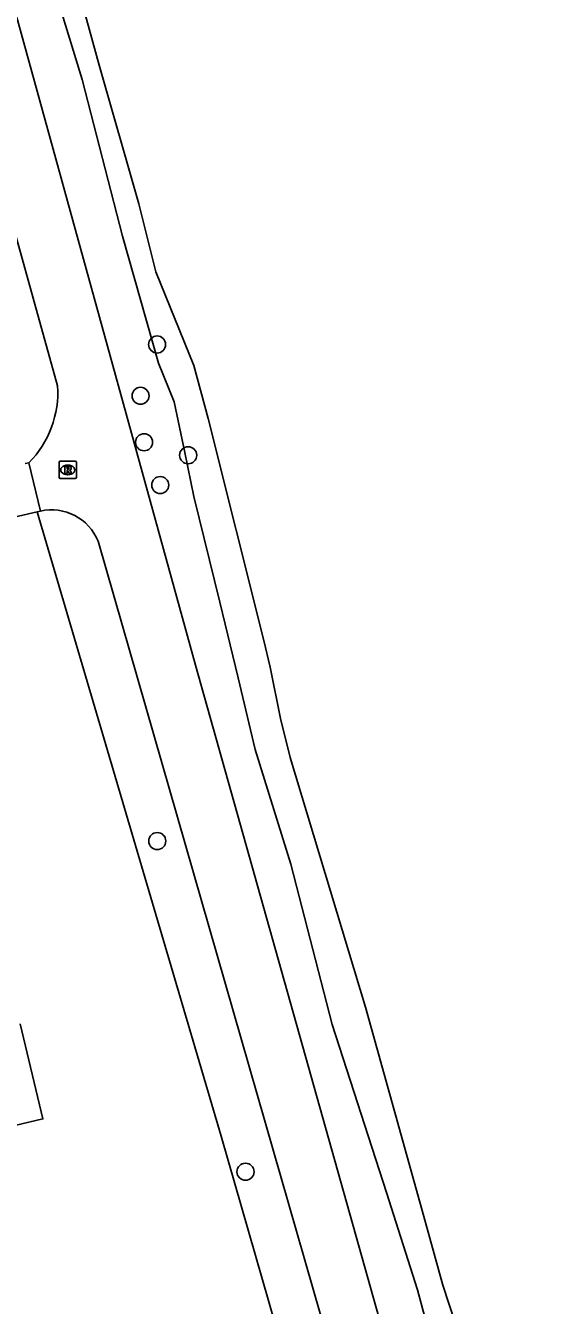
# Model space of a CAD drawing. Extents: x 158038 to 159242, y 380133 to 381214.
# Drawn here: x 159194.1 to 159224, y 380552.1 to 380625.6 of the extents above; entities that cross this region are included whole.
import ezdxf

# ---------------------------------------------------------------- set-up
doc = ezdxf.new("R2010")
doc.units = 0
for name, color, linetype in [('IMGEO_Boom', 7, 'Continuous'), ('IMGEO_Groenvoorziening', 7, 'Continuous'), ('IMGEO_Pand', 7, 'Continuous'), ('IMGEO_Rioolput', 7, 'Continuous'), ('IMGEO_Voetpad_halfverhard', 7, 'Continuous'), ('IMGEO_Voetpad_open', 7, 'Continuous'), ('IMGEO_Waterloop', 7, 'Continuous')]:
    doc.layers.add(name, color=color, linetype=linetype)

msp = doc.modelspace()

# ---------------------------------------------------------------- linework, layer by layer
at = {"layer": 'IMGEO_Boom'}
for centre in [(159201.639, 380607.292), (159200.686, 380604.346), (159200.889, 380601.677), (159203.424, 380600.93), (159201.818, 380599.223), (159201.649, 380578.781), (159206.718, 380559.794)]:
    msp.add_circle(centre, 0.489, dxfattribs=at)
at = {"layer": 'IMGEO_Groenvoorziening'}
for points in [[(159195.29, 380629.204), (159197.335, 380622.515), (159199.644, 380613.519), (159201.725, 380606.211), (159202.61, 380603.994), (159203.227, 380601.095), (159203.749, 380598.566), (159205.24, 380592.494), (159206.291, 380588.152), (159207.275, 380584.033), (159209.319, 380577.459), (159211.69, 380568.24), (159214.824, 380558.602), (159216.606, 380553.01), (159219.247, 380543.163)], [(159218.284, 380516.797), (159205.315, 380561.828), (159194.747, 380597.682)]]:
    msp.add_lwpolyline(points, dxfattribs=at)
at = {"layer": 'IMGEO_Pand'}
msp.add_lwpolyline([(159193.78, 380568.287), (159195.076, 380562.829), (159192.248, 380562.157), (159191.633, 380562.011), (159189.341, 380561.466)], dxfattribs=at)
at = {"layer": 'IMGEO_Rioolput'}
for p, q in [((159196.003, 380599.665), (159196.003, 380600.517)), ((159196.078, 380600.591), (159196.93, 380600.591)), ((159196.491, 380600.371), (159196.516, 380600.371)), ((159197.004, 380600.517), (159197.004, 380599.665)), ((159196.93, 380599.591), (159196.078, 380599.591)), ((159196.514, 380599.811), (159196.489, 380599.811))]:
    msp.add_line(p, q, dxfattribs=at)
for points in [[(159196.003, 380599.665), (159196.003, 380600.517)], [(159196.078, 380600.591), (159196.93, 380600.591)], [(159196.592, 380600.289), (159196.34, 380600.291), (159196.34, 380599.891)], [(159196.34, 380599.891), (159196.464, 380599.891), (159196.464, 380600.053), (159196.475, 380600.053)], [(159196.518, 380600.21), (159196.464, 380600.21), (159196.464, 380600.129)], [(159196.464, 380600.129), (159196.516, 380600.129)], [(159196.522, 380600.024), (159196.593, 380599.891), (159196.733, 380599.891), (159196.668, 380600.017)], [(159197.004, 380600.517), (159197.004, 380599.665)], [(159196.93, 380599.591), (159196.078, 380599.591)]]:
    msp.add_lwpolyline(points, dxfattribs=at)
for centre, radius, start, end in [((159196.08, 380600.515), 0.0765, 91.55205, 178.44795), ((159196.08, 380600.515), 0.0765, 91.55205, 178.44795), ((159196.474, 380600), 0.0533, 26.02933, 88.69889), ((159196.5, 380600.318), 0.19, 274.7715, 282.96867), ((159196.524, 380600.114), 0.0964, 77.00612, 93.18647), ((159196.538, 380600.171), 0.0378, 276.66336, 79.67722), ((159196.591, 380600.179), 0.109, 350.36119, 89.41601), ((159196.589, 380600.179), 0.112, 277.58423, 350.98172), ((159196.573, 380599.964), 0.108, 29.51342, 73.79051), ((159196.928, 380600.515), 0.0765, 1.55205, 88.44795), ((159196.928, 380600.515), 0.0765, 1.55205, 88.44795), ((159196.08, 380599.667), 0.0765, 181.55205, 268.44795), ((159196.08, 380599.667), 0.0765, 181.55205, 268.44795), ((159196.928, 380599.667), 0.0765, 271.55205, 358.44795), ((159196.928, 380599.667), 0.0765, 271.55205, 358.44795)]:
    msp.add_arc(centre, radius, start, end, dxfattribs=at)
for centre, major_axis, ratio, start_param, end_param in [((159196.49, 380600.091), (-0.387, 0.002), 0.722429, 4.712389, 7.853982), ((159196.515, 380600.091), (-0.39, 0.002), 0.717154, 1.570796, 4.712389)]:
    msp.add_ellipse(centre, major_axis=major_axis, ratio=ratio, start_param=start_param, end_param=end_param, dxfattribs=at)
at = {"layer": 'IMGEO_Voetpad_halfverhard'}
for points in [[(159223.951, 380517.412), (159203.836, 380588.877), (159188.606, 380644.069), (159169.12, 380712.154), (159168.149, 380714.164), (159167.037, 380717.683), (159166.743, 380721.433)], [(159182.573, 380653.673), (159187.697, 380634.459), (159195.918, 380604.924)], [(159198.249, 380595.997), (159221.077, 380516.631)]]:
    msp.add_lwpolyline(points, dxfattribs=at)
for centre, radius, start, end in [((159190.193, 380604.533), 5.738, 315.3731, 3.90721), ((159195.579, 380594.918), 2.88, 22.0104, 102.88398)]:
    msp.add_arc(centre, radius, start, end, dxfattribs=at)
at = {"layer": 'IMGEO_Voetpad_open'}
for points in [[(159194.277, 380600.502), (159194.067, 380600.452)], [(159194.937, 380597.725), (159194.277, 380600.502)], [(159194.747, 380597.682), (159194.937, 380597.725)], [(159194.747, 380597.682), (159188.298, 380596.197), (159181.632, 380594.662)]]:
    msp.add_lwpolyline(points, dxfattribs=at)
at = {"layer": 'IMGEO_Waterloop'}
msp.add_lwpolyline([(159193.874, 380639.495), (159198.313, 380623.338), (159200.589, 380615.363), (159201.571, 380611.467), (159203.754, 380606.089), (159204.573, 380603.045), (159207.771, 380590.304), (159208.135, 380588.763), (159208.731, 380585.816), (159209.278, 380583.569), (159213.612, 380569.232), (159217.069, 380556.884), (159218.05, 380553.276), (159219.481, 380548.959)], dxfattribs=at)

doc.saveas('drawing.dxf')
